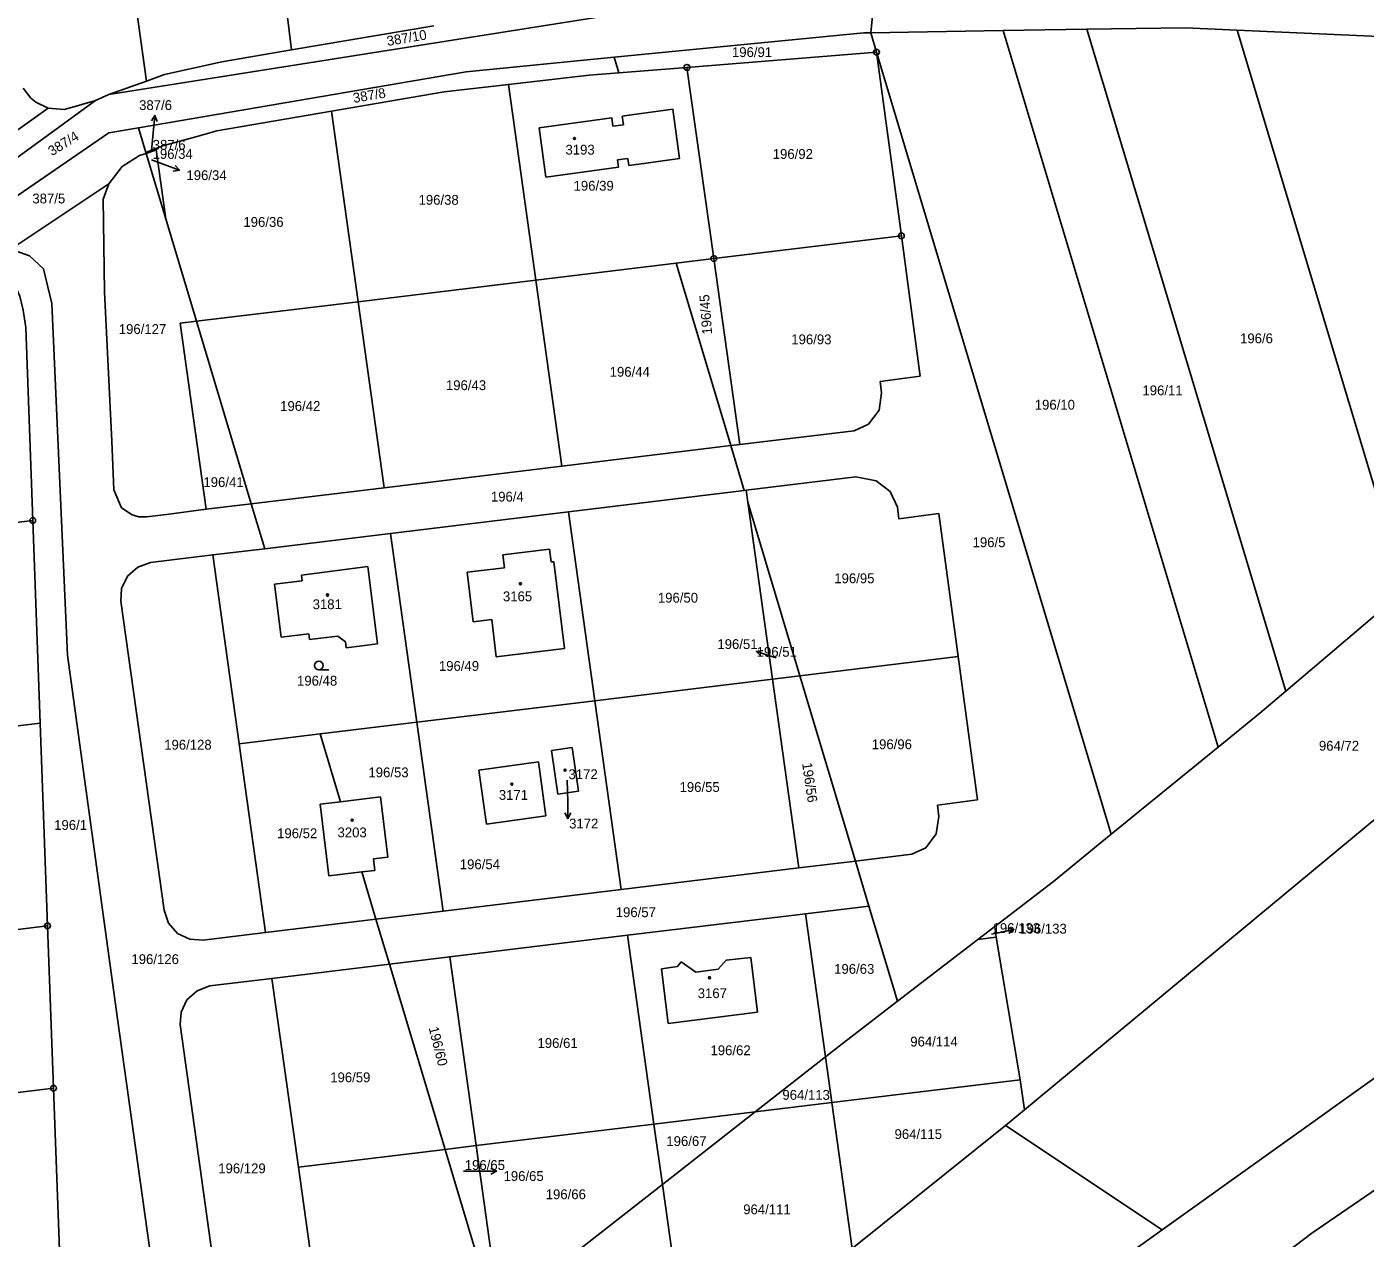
# Model space of a CAD drawing. Extents: x -735249 to -729401, y -1124843 to -1121828.
# Drawn here: x -732832.6 to -732600.9, y -1123958.8 to -1123749.1 of the extents above; entities that cross this region are included whole.
import ezdxf

# ---------------------------------------------------------------- set-up
doc = ezdxf.new("R2010")
doc.units = 0
for name, color, linetype in [('Vrstva 1', 7, 'Continuous'), ('Vrstva 16', 7, 'Continuous'), ('Vrstva 18', 7, 'Continuous'), ('Vrstva 19', 7, 'Continuous'), ('Vrstva 25', 7, 'Continuous')]:
    doc.layers.add(name, color=color, linetype=linetype)

msp = doc.modelspace()

# ---------------------------------------------------------------- linework, layer by layer
at = {"layer": 'Vrstva 1'}
for points in [[(-732786.79, -1123753.06), (-732790.96, -1123718.63)], [(-732811.88, -1123758.45), (-732814.66, -1123738.59)], [(-732685.84, -1123743.64), (-732686.53, -1123750.08)], [(-732712.93, -1123744.02), (-732818.4, -1123760.76)], [(-732786.79, -1123753.06), (-732762.11, -1123748.87)], [(-732687.71, -1123750.1), (-732730.9, -1123754.33)], [(-732686.53, -1123750.08), (-732687.71, -1123750.1)], [(-732663.59, -1123749.73), (-732686.53, -1123750.08)], [(-732686.53, -1123750.08), (-732685.52, -1123753.46)], [(-732649.09, -1123749.5), (-732663.59, -1123749.73)], [(-732663.59, -1123749.73), (-732626.37, -1123873.76)], [(-732632.02, -1123749.24), (-732649.09, -1123749.5)], [(-732649.09, -1123749.5), (-732614.7, -1123864.09)], [(-732623.09, -1123749.64), (-732632.02, -1123749.24)], [(-732593.41, -1123750.96), (-732623.09, -1123749.64)], [(-732594.02, -1123846.52), (-732623.09, -1123749.64)], [(-732808.75, -1123757.34), (-732798.83, -1123755.11)], [(-732798.83, -1123755.11), (-732786.79, -1123753.06)], [(-732730.9, -1123754.33), (-732756.56, -1123756.84)], [(-732730.09, -1123757.02), (-732730.9, -1123754.33)], [(-732685.52, -1123753.46), (-732718.32, -1123756.08)], [(-732685.52, -1123753.46), (-732644.89, -1123888.86)], [(-732681.22, -1123785.25), (-732685.52, -1123753.46)], [(-732756.56, -1123756.84), (-732813.27, -1123766.55)], [(-732811.88, -1123758.45), (-732808.75, -1123757.34)], [(-732749.2, -1123759.04), (-732735.24, -1123757.43)], [(-732735.24, -1123757.43), (-732730.09, -1123757.02)], [(-732730.09, -1123757.02), (-732718.32, -1123756.08)], [(-732718.32, -1123756.08), (-732713.69, -1123789.19)], [(-732833.21, -1123759.68), (-732831.87, -1123761.42)], [(-732818.4, -1123760.76), (-732811.88, -1123758.45)], [(-732760.32, -1123760.33), (-732749.2, -1123759.04)], [(-732744.46, -1123792.92), (-732749.2, -1123759.04)], [(-732866.57, -1123795.21), (-732820.7, -1123761.83)], [(-732831.87, -1123761.42), (-732831.03, -1123762.13)], [(-732831.03, -1123762.13), (-732828.89, -1123763.16)], [(-732824.04, -1123762.83), (-732820.7, -1123761.83)], [(-732820.7, -1123761.83), (-732818.4, -1123760.76)], [(-732779.85, -1123763.68), (-732760.32, -1123760.33)], [(-732842.69, -1123772.93), (-732828.89, -1123763.16)], [(-732828.89, -1123763.16), (-732826.09, -1123763.39)], [(-732826.09, -1123763.39), (-732824.04, -1123762.83)], [(-732799.67, -1123767.09), (-732779.85, -1123763.68)], [(-732775.24, -1123796.65), (-732779.85, -1123763.68)], [(-732727.9, -1123764.31), (-732729.54, -1123764.54)], [(-732729.54, -1123764.54), (-732729.33, -1123766.03)], [(-732720.79, -1123763.3), (-732727.9, -1123764.31)], [(-732719.59, -1123771.85), (-732720.79, -1123763.3)], [(-732813.27, -1123766.55), (-732818.41, -1123767.43)], [(-732811.99, -1123770.81), (-732813.27, -1123766.55)], [(-732731.35, -1123764.8), (-732743.93, -1123766.58)], [(-732743.93, -1123766.58), (-732742.75, -1123775.1)], [(-732731.14, -1123766.28), (-732731.35, -1123764.8)], [(-732729.33, -1123766.03), (-732731.14, -1123766.28)], [(-732864.6, -1123799.13), (-732818.41, -1123767.43)], [(-732809.06, -1123769.68), (-732803.35, -1123768.1)], [(-732803.35, -1123768.1), (-732799.67, -1123767.09)], [(-732816.06, -1123773.27), (-732813.05, -1123771.34)], [(-732813.05, -1123771.34), (-732811.94, -1123770.97)], [(-732810.24, -1123770.14), (-732811.99, -1123770.81)], [(-732811.99, -1123770.81), (-732811.94, -1123770.97)], [(-732811.94, -1123770.97), (-732810.2, -1123770.39)], [(-732811.94, -1123770.97), (-732808.53, -1123782.33)], [(-732810.24, -1123770.14), (-732809.06, -1123769.68)], [(-732810.2, -1123770.39), (-732810.24, -1123770.14)], [(-732808.53, -1123782.33), (-732810.2, -1123770.39)], [(-732818.39, -1123776.23), (-732816.06, -1123773.27)], [(-732742.75, -1123775.1), (-732730.19, -1123773.34)], [(-732730.36, -1123772.09), (-732728.55, -1123771.84)], [(-732730.19, -1123773.34), (-732730.36, -1123772.09)], [(-732728.55, -1123771.84), (-732728.38, -1123773.08)], [(-732728.38, -1123773.08), (-732725.4, -1123772.66)], [(-732725.4, -1123772.66), (-732719.59, -1123771.85)], [(-732835.33, -1123787.54), (-732818.39, -1123776.23)], [(-732819.35, -1123778.92), (-732818.39, -1123776.23)], [(-732819.11, -1123794.92), (-732819.35, -1123778.92)], [(-732803.22, -1123800.04), (-732808.53, -1123782.33)], [(-732713.69, -1123789.19), (-732681.22, -1123785.25)], [(-732681.22, -1123785.25), (-732677.95, -1123809.52)], [(-732835.33, -1123787.54), (-732832.11, -1123788.71)], [(-732842.64, -1123788.56), (-732840.14, -1123788.55), (-732837.81, -1123789.45), (-732836.06, -1123791.23), (-732834.81, -1123793.4), (-732833.81, -1123795.69), (-732833.2, -1123798.12), (-732832.77, -1123801.14), (-732831.55, -1123834.51)], [(-732832.11, -1123788.71), (-732829.68, -1123790.97)], [(-732744.46, -1123792.92), (-732720.2, -1123789.98)], [(-732713.69, -1123789.19), (-732720.2, -1123789.98)], [(-732720.2, -1123789.98), (-732710.73, -1123821.57)], [(-732713.69, -1123789.19), (-732709.19, -1123821.38)], [(-732829.68, -1123790.97), (-732828.27, -1123796.97)], [(-732775.24, -1123796.65), (-732744.46, -1123792.92)], [(-732739.96, -1123825.11), (-732744.46, -1123792.92)], [(-732828.27, -1123796.97), (-732825.52, -1123857.85)], [(-732817.89, -1123820.78), (-732819.11, -1123794.92)], [(-732803.22, -1123800.04), (-732775.24, -1123796.65)], [(-732770.74, -1123828.85), (-732775.24, -1123796.65)], [(-732803.22, -1123800.04), (-732806.01, -1123800.38)], [(-732806.01, -1123800.38), (-732801.51, -1123832.58)], [(-732793.74, -1123831.64), (-732803.22, -1123800.04)], [(-732677.95, -1123809.52), (-732684.88, -1123810.45)], [(-732684.88, -1123810.45), (-732684.64, -1123812.44)], [(-732684.64, -1123812.44), (-732685.08, -1123815.42)], [(-732685.08, -1123815.42), (-732686.89, -1123817.84)], [(-732686.89, -1123817.84), (-732689.41, -1123818.98)], [(-732689.41, -1123818.98), (-732709.19, -1123821.38)], [(-732817.5, -1123829.2), (-732817.89, -1123820.78)], [(-732739.96, -1123825.11), (-732710.73, -1123821.57)], [(-732709.19, -1123821.38), (-732710.73, -1123821.57)], [(-732710.73, -1123821.57), (-732708.4, -1123829.34)], [(-732770.74, -1123828.85), (-732739.96, -1123825.11)], [(-732708.08, -1123829.3), (-732689.08, -1123827), (-732685.58, -1123827.69), (-732683.17, -1123829.5), (-732681.91, -1123832.25), (-732681.67, -1123834.24), (-732674.73, -1123833.3)], [(-732816.18, -1123832.33), (-732817.5, -1123829.2)], [(-732793.74, -1123831.64), (-732770.74, -1123828.85)], [(-732738.85, -1123833.03), (-732708.4, -1123829.34)], [(-732708.4, -1123829.34), (-732708.08, -1123829.3)], [(-732708.08, -1123829.3), (-732707.79, -1123831.34)], [(-732801.51, -1123832.58), (-732793.74, -1123831.64)], [(-732791.41, -1123839.41), (-732793.74, -1123831.64)], [(-732707.79, -1123831.34), (-732703.51, -1123862)], [(-732707.79, -1123831.34), (-732698.77, -1123861.42)], [(-732814.34, -1123833.56), (-732816.18, -1123832.33)], [(-732813.18, -1123833.89), (-732814.34, -1123833.56)], [(-732811.85, -1123833.89), (-732813.18, -1123833.89)], [(-732808.42, -1123833.47), (-732811.85, -1123833.89)], [(-732801.51, -1123832.58), (-732808.42, -1123833.47)], [(-732769.63, -1123836.77), (-732738.85, -1123833.03)], [(-732738.85, -1123833.03), (-732734.28, -1123865.73)], [(-732671.38, -1123858.1), (-732674.73, -1123833.3)], [(-732831.55, -1123834.51), (-732862.21, -1123838.23)], [(-732831.55, -1123834.51), (-732830.27, -1123869.61)], [(-732791.41, -1123839.41), (-732769.63, -1123836.77)], [(-732769.63, -1123836.77), (-732765.06, -1123869.46)], [(-732811.17, -1123841.81), (-732800.4, -1123840.5)], [(-732800.4, -1123840.5), (-732791.41, -1123839.41)], [(-732800.4, -1123840.5), (-732795.83, -1123873.19)], [(-732750.19, -1123840.48), (-732742.1, -1123839.49)], [(-732749.93, -1123842.7), (-732750.19, -1123840.48)], [(-732742.1, -1123839.49), (-732741.84, -1123841.71)], [(-732815.14, -1123844.18), (-732813.37, -1123842.63)], [(-732813.37, -1123842.63), (-732811.17, -1123841.81)], [(-732773.56, -1123842.52), (-732785.03, -1123843.97)], [(-732771.88, -1123855.89), (-732773.56, -1123842.52)], [(-732756.37, -1123843.5), (-732749.93, -1123842.7)], [(-732741.84, -1123841.71), (-732741.34, -1123841.66)], [(-732741.34, -1123841.66), (-732739.5, -1123856.67)], [(-732816.18, -1123846.28), (-732815.14, -1123844.18)], [(-732784.91, -1123844.95), (-732789.71, -1123845.55)], [(-732789.71, -1123845.55), (-732788.55, -1123854.73)], [(-732785.03, -1123843.97), (-732784.91, -1123844.95)], [(-732755.32, -1123852.09), (-732756.37, -1123843.5)], [(-732816.3, -1123848.47), (-732816.18, -1123846.28)], [(-732614.7, -1123864.09), (-732594.02, -1123846.52)], [(-732808.82, -1123901.97), (-732816.3, -1123848.47)], [(-732752.08, -1123851.69), (-732755.32, -1123852.09)], [(-732751.32, -1123858.13), (-732752.08, -1123851.69)], [(-732788.55, -1123854.73), (-732783.75, -1123854.14)], [(-732783.75, -1123854.14), (-732783.63, -1123855.13)], [(-732783.63, -1123855.13), (-732778.74, -1123854.53)], [(-732778.74, -1123854.53), (-732777.41, -1123855.55)], [(-732777.41, -1123855.55), (-732777.3, -1123856.57)], [(-732777.3, -1123856.57), (-732771.88, -1123855.89)], [(-732739.5, -1123856.67), (-732751.32, -1123858.13)], [(-732825.52, -1123857.85), (-732816.89, -1123920.83)], [(-732698.77, -1123861.42), (-732671.38, -1123858.1)], [(-732668.04, -1123882.88), (-732671.38, -1123858.1)], [(-732698.77, -1123861.42), (-732703.51, -1123862)], [(-732689.15, -1123893.49), (-732698.77, -1123861.42)], [(-732568.01, -1123860.34), (-732659.91, -1123936.53)], [(-732703.51, -1123862), (-732734.28, -1123865.73)], [(-732698.94, -1123894.68), (-732703.51, -1123862)], [(-732614.7, -1123864.09), (-732619.16, -1123867.88)], [(-732734.28, -1123865.73), (-732765.06, -1123869.46)], [(-732729.71, -1123898.41), (-732734.28, -1123865.73)], [(-732619.16, -1123867.88), (-732626.37, -1123873.76)], [(-732858.56, -1123873.04), (-732830.27, -1123869.61)], [(-732830.27, -1123869.61), (-732828.99, -1123904.71)], [(-732765.06, -1123869.46), (-732781.78, -1123871.49)], [(-732760.49, -1123902.15), (-732765.06, -1123869.46)], [(-732781.78, -1123871.49), (-732795.83, -1123873.19)], [(-732791.26, -1123905.88), (-732795.83, -1123873.19)], [(-732781.78, -1123871.49), (-732778.26, -1123883.22)], [(-732741.78, -1123874.36), (-732738.19, -1123873.85)], [(-732740.68, -1123881.93), (-732741.78, -1123874.36)], [(-732738.19, -1123873.85), (-732737.1, -1123881.4)], [(-732626.37, -1123873.76), (-732644.89, -1123888.86)], [(-732754.34, -1123877.76), (-732744.02, -1123876.34)], [(-732753.04, -1123887.11), (-732754.34, -1123877.76)], [(-732744.02, -1123876.34), (-732742.74, -1123885.68)], [(-732778.26, -1123883.22), (-732771.39, -1123882.37)], [(-732771.39, -1123882.37), (-732770.12, -1123892.82)], [(-732737.1, -1123881.4), (-732740.68, -1123881.93)], [(-732781.83, -1123883.66), (-732778.26, -1123883.22)], [(-732780.32, -1123896.07), (-732781.83, -1123883.66)], [(-732674.98, -1123883.81), (-732668.04, -1123882.88)], [(-732674.74, -1123885.8), (-732674.98, -1123883.81)], [(-732742.74, -1123885.68), (-732753.04, -1123887.11)], [(-732675.18, -1123888.78), (-732674.74, -1123885.8)], [(-732676.99, -1123891.2), (-732675.18, -1123888.78)], [(-732644.89, -1123888.86), (-732654.91, -1123897.03)], [(-732679.43, -1123892.31), (-732676.99, -1123891.2)], [(-732770.12, -1123892.82), (-732772.6, -1123893.12)], [(-732772.6, -1123893.12), (-732772.36, -1123895.1)], [(-732698.94, -1123894.68), (-732689.15, -1123893.49)], [(-732689.15, -1123893.49), (-732679.43, -1123892.31)], [(-732689.15, -1123893.49), (-732686.82, -1123901.27)], [(-732774.62, -1123895.37), (-732780.32, -1123896.07)], [(-732772.36, -1123895.1), (-732774.62, -1123895.37)], [(-732774.62, -1123895.37), (-732772.16, -1123903.56)], [(-732729.71, -1123898.41), (-732698.94, -1123894.68)], [(-732760.49, -1123902.15), (-732729.71, -1123898.41)], [(-732654.91, -1123897.03), (-732665.07, -1123904.84)], [(-732686.82, -1123901.27), (-732697.83, -1123902.6)], [(-732681.87, -1123917.75), (-732686.82, -1123901.27)], [(-732808.06, -1123904.25), (-732808.82, -1123901.97)], [(-732791.26, -1123905.88), (-732772.16, -1123903.56)], [(-732772.16, -1123903.56), (-732760.49, -1123902.15)], [(-732772.16, -1123903.56), (-732769.83, -1123911.34)], [(-732728.6, -1123906.33), (-732697.83, -1123902.6)], [(-732697.83, -1123902.6), (-732694.36, -1123927.39)], [(-732558.42, -1123901.79), (-732636.08, -1123957.33)], [(-732828.99, -1123904.71), (-732854.9, -1123907.85)], [(-732827.96, -1123932.79), (-732828.99, -1123904.71)], [(-732806.49, -1123906.01), (-732808.06, -1123904.25)], [(-732802.03, -1123907.19), (-732791.26, -1123905.88)], [(-732665.07, -1123904.84), (-732668, -1123907.09)], [(-732664.82, -1123906.66), (-732665.07, -1123904.84)], [(-732804.37, -1123907.02), (-732806.49, -1123906.01)], [(-732802.03, -1123907.19), (-732804.37, -1123907.02)], [(-732759.38, -1123910.07), (-732728.6, -1123906.33)], [(-732724.03, -1123939.02), (-732728.6, -1123906.33)], [(-732668, -1123907.09), (-732681.87, -1123917.75)], [(-732664.82, -1123906.66), (-732668, -1123907.09)], [(-732660.64, -1123931.34), (-732664.82, -1123906.66)], [(-732769.83, -1123911.34), (-732759.38, -1123910.07)], [(-732754.81, -1123942.76), (-732759.38, -1123910.07)], [(-732711.54, -1123910.66), (-732707.29, -1123910.19)], [(-732707.29, -1123910.19), (-732706.11, -1123919.67)], [(-732610.18, -1123957.9), (-732539.37, -1123909.4)], [(-732790.15, -1123913.8), (-732769.83, -1123911.34)], [(-732760.2, -1123943.41), (-732769.83, -1123911.34)], [(-732722.76, -1123912.14), (-732719.99, -1123911.74)], [(-732721.57, -1123921.61), (-732722.76, -1123912.14)], [(-732719.99, -1123911.74), (-732719.35, -1123910.95)], [(-732719.35, -1123910.95), (-732716.78, -1123912.73)], [(-732716.78, -1123912.73), (-732712.9, -1123912.21)], [(-732712.9, -1123912.21), (-732711.54, -1123910.66)], [(-732803.11, -1123915.95), (-732800.92, -1123915.11)], [(-732800.92, -1123915.11), (-732790.15, -1123913.8)], [(-732790.15, -1123913.8), (-732785.58, -1123946.49)], [(-732804.86, -1123917.53), (-732803.11, -1123915.95)], [(-732806.05, -1123921.77), (-732805.85, -1123919.66)], [(-732805.85, -1123919.66), (-732804.86, -1123917.53)], [(-732706.11, -1123919.67), (-732721.57, -1123921.61)], [(-732681.87, -1123917.75), (-732692, -1123925.54)], [(-732816.89, -1123920.83), (-732803.45, -1124016.86)], [(-732798.57, -1123975.27), (-732806.05, -1123921.77)], [(-732694.36, -1123927.39), (-732692, -1123925.54)], [(-732694.36, -1123927.39), (-732706.51, -1123936.9)], [(-732694.36, -1123927.39), (-732693.26, -1123935.29)], [(-732693.26, -1123935.29), (-732660.64, -1123931.34)], [(-732660.64, -1123931.34), (-732659.91, -1123936.53)], [(-732827.96, -1123932.79), (-732863.58, -1123937.11)], [(-732826.93, -1123960.87), (-732827.96, -1123932.79)], [(-732693.26, -1123935.29), (-732706.51, -1123936.9)], [(-732693.26, -1123935.29), (-732689.74, -1123960.55)], [(-732706.51, -1123936.9), (-732724.03, -1123939.02)], [(-732706.51, -1123936.9), (-732722.57, -1123949.46)], [(-732659.91, -1123936.53), (-732663.2, -1123939.25)], [(-732754.81, -1123942.76), (-732724.03, -1123939.02)], [(-732722.57, -1123949.46), (-732724.03, -1123939.02)], [(-732689.74, -1123960.55), (-732663.2, -1123939.25)], [(-732663.2, -1123939.25), (-732636.08, -1123957.33)], [(-732754.81, -1123942.76), (-732760.2, -1123943.41)], [(-732750.52, -1123973.48), (-732754.81, -1123942.76)], [(-732785.58, -1123946.49), (-732760.2, -1123943.41)], [(-732751.03, -1123973.98), (-732760.2, -1123943.41)], [(-732785.58, -1123946.49), (-732781.01, -1123979.18)], [(-732722.57, -1123949.46), (-732739.76, -1123962.91)], [(-732719.46, -1123971.72), (-732722.57, -1123949.46)], [(-732686.03, -1123993.14), (-732636.08, -1123957.33)], [(-732674.6, -1124006.88), (-732610.18, -1123957.9)]]:
    msp.add_lwpolyline(points, dxfattribs=at)
at = {"layer": 'Vrstva 16'}
for points in [[(-732810.99, -1123770.54), (-732810.71, -1123767.4)], [(-732811.01, -1123772.12), (-732808.97, -1123772.87)], [(-732702.86, -1123858.32), (-732703.45, -1123858.13)], [(-732739.03, -1123879.51), (-732738.97, -1123883.15)], [(-732665.63, -1123906.14), (-732664.68, -1123905.95)], [(-732756.98, -1123947.17), (-732754.27, -1123947.17)]]:
    msp.add_lwpolyline(points, dxfattribs=at)
at = {"layer": 'Vrstva 25'}
for points in [[(-732811.026, -1123765.363), (-732810.439, -1123764.413), (-732810.031, -1123765.454)], [(-732810.71, -1123767.4), (-732810.439, -1123764.413)], [(-732808.97, -1123772.87), (-732806.155, -1123773.905)], [(-732806.921, -1123773.091), (-732806.155, -1123773.905), (-732807.266, -1123774.029)], [(-732705.506, -1123857.992), (-732706.304, -1123857.208), (-732705.199, -1123857.04)], [(-732703.45, -1123858.13), (-732706.304, -1123857.208)], [(-732782.05, -1123860.37), (-732780.3, -1123860.37)], [(-732738.97, -1123883.15), (-732738.923, -1123886.149)], [(-732738.439, -1123885.141), (-732738.923, -1123886.149), (-732739.438, -1123885.157)], [(-732664.68, -1123905.95), (-732661.741, -1123905.352)], [(-732662.82, -1123905.062), (-732661.741, -1123905.352), (-732662.621, -1123906.041)], [(-732754.27, -1123947.17), (-732751.27, -1123947.17)], [(-732752.27, -1123946.671), (-732751.27, -1123947.17), (-732752.27, -1123947.67)]]:
    msp.add_lwpolyline(points, dxfattribs=at)
for centre, radius in [((-732685.52, -1123753.46), 0.5), ((-732685.52, -1123753.46), 0.032), ((-732718.32, -1123756.08), 0.5), ((-732718.32, -1123756.08), 0.032), ((-732737.8, -1123768.38), 0.175), ((-732681.22, -1123785.25), 0.5), ((-732681.22, -1123785.25), 0.032), ((-732713.69, -1123789.19), 0.5), ((-732713.69, -1123789.19), 0.032), ((-732831.55, -1123834.51), 0.5), ((-732831.55, -1123834.51), 0.032), ((-732747.16, -1123845.47), 0.175), ((-732780.54, -1123847.43), 0.175), ((-732782.05, -1123859.62), 0.75), ((-732739.43, -1123877.77), 0.175), ((-732748.62, -1123880.16), 0.175), ((-732776.25, -1123886.43), 0.175), ((-732828.99, -1123904.71), 0.5), ((-732828.99, -1123904.71), 0.032), ((-732714.42, -1123913.68), 0.175), ((-732827.96, -1123932.79), 0.5), ((-732827.96, -1123932.79), 0.032)]:
    msp.add_circle(centre, radius, dxfattribs=at)

# ---------------------------------------------------------------- texts
at = {"layer": 'Vrstva 16'}
for s, p in [('387/6', (-732813.138, -1123763.47)), ('196/34', (-732804.95, -1123775.6)), ('196/51', (-732713.058, -1123856.78)), ('3172', (-732738.72, -1123887.85)), ('196/133', (-732660.81, -1123906.05)), ('196/65', (-732750.07, -1123948.87))]:
    msp.add_text(s, height=1.7, dxfattribs=at).set_placement(p)
at = {"layer": 'Vrstva 18'}
for s, rotation, p in [('387/10', 9.60008, (-732770.123, -1123752.389)), ('387/8', 9.70008, (-732775.972, -1123762.249)), ('387/4', 31.90025, (-732828.225, -1123771.482)), ('196/45', 94.40075, (-732713.959, -1123802.273)), ('196/56', 278.30221, (-732698.404, -1123876.569)), ('196/60', 284.10226, (-732763.038, -1123922.375))]:
    msp.add_text(s, height=1.7, rotation=rotation, dxfattribs=at).set_placement(p)
for s, p in [('196/91', (-732710.538, -1123754.3)), ('387/6', (-732810.79, -1123770.34)), ('196/34', (-732810.81, -1123771.92)), ('196/92', (-732703.478, -1123771.93)), ('196/39', (-732737.95, -1123777.43)), ('387/5', (-732831.618, -1123779.64)), ('196/38', (-732764.78, -1123779.87)), ('196/36', (-732795.09, -1123783.7)), ('196/127', (-732816.658, -1123802.24)), ('196/93', (-732700.268, -1123804.02)), ('196/6', (-732622.6, -1123803.85)), ('196/44', (-732731.7, -1123809.64)), ('196/43', (-732760.04, -1123811.96)), ('196/11', (-732639.49, -1123812.85)), ('196/42', (-732788.73, -1123815.56)), ('196/10', (-732658.13, -1123815.34)), ('196/41', (-732802.008, -1123828.74)), ('196/4', (-732752.26, -1123831.25)), ('196/5', (-732668.89, -1123839.15)), ('196/95', (-732692.828, -1123845.39)), ('196/50', (-732723.36, -1123848.75)), ('196/51', (-732706.258, -1123858.12)), ('196/49', (-732761.258, -1123860.56)), ('196/48', (-732785.81, -1123863.12)), ('196/128', (-732808.798, -1123874.2)), ('196/96', (-732686.338, -1123874.12)), ('964/72', (-732608.95, -1123874.38)), ('196/53', (-732773.45, -1123878.99)), ('196/55', (-732719.61, -1123881.52)), ('196/1', (-732827.84, -1123888.09)), ('196/52', (-732789.258, -1123889.53)), ('196/54', (-732757.64, -1123894.9)), ('196/57', (-732730.65, -1123903.2)), ('196/133', (-732665.43, -1123905.94)), ('196/126', (-732814.468, -1123911.32)), ('196/63', (-732692.85, -1123913.01)), ('196/61', (-732744.19, -1123925.84)), ('964/114', (-732679.678, -1123925.59)), ('196/62', (-732714.25, -1123927.1)), ('196/59', (-732780.068, -1123931.78)), ('964/113', (-732701.808, -1123934.82)), ('964/115', (-732682.398, -1123941.61)), ('196/67', (-732721.89, -1123942.82)), ('196/65', (-732756.78, -1123946.97)), ('196/129', (-732799.448, -1123947.54)), ('196/66', (-732742.77, -1123952.03)), ('964/111', (-732708.588, -1123954.64))]:
    msp.add_text(s, height=1.7, dxfattribs=at).set_placement(p)
at = {"layer": 'Vrstva 19'}
for s, p in [('3193', (-732739.35, -1123771.18)), ('3165', (-732750.173, -1123848.51)), ('3181', (-732783.113, -1123849.88)), ('3172', (-732738.83, -1123879.31)), ('3171', (-732750.89, -1123882.89)), ('3203', (-732778.803, -1123889.38)), ('3167', (-732716.463, -1123917.22))]:
    msp.add_text(s, height=1.7, dxfattribs=at).set_placement(p)

doc.saveas('drawing.dxf')
